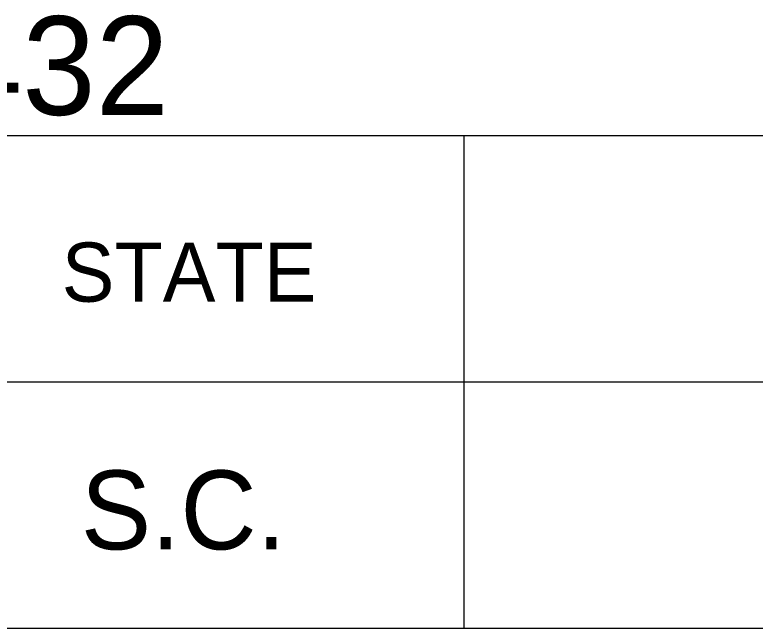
# Model space of a CAD drawing. Extents: x 1000 to 1162, y 999 to 8520.
# Drawn here: x 1136.81 to 1140.565, y 6390.046 to 6393.157 of the extents above; entities that cross this region are included whole.
import ezdxf

# ---------------------------------------------------------------- set-up
doc = ezdxf.new("R2010")
doc.units = 0
doc.layers.add('Level 20', color=7, linetype='Continuous')
doc.layers.add('Level 3', color=7, linetype='Continuous')

msp = doc.modelspace()

# ---------------------------------------------------------------- linework, layer by layer
at = {"layer": 'Level 3'}
for p, q in [((1133.055, 6392.5458), (1161.555, 6392.5458)), ((1133.055, 6392.5458), (1161.555, 6392.5458)), ((1133.055, 6392.5458), (1161.555, 6392.5458)), ((1133.055, 6392.5458), (1161.555, 6392.5458)), ((1133.055, 6392.5458), (1161.555, 6392.5458)), ((1133.055, 6392.5458), (1161.555, 6392.5458)), ((1133.055, 6392.5458), (1161.555, 6392.5458)), ((1133.055, 6392.5458), (1161.555, 6392.5458)), ((1133.055, 6392.5458), (1161.555, 6392.5458)), ((1133.055, 6392.5458), (1161.555, 6392.5458)), ((1133.055, 6392.5458), (1161.555, 6392.5458)), ((1133.055, 6392.5458), (1161.555, 6392.5458)), ((1133.055, 6392.5458), (1161.555, 6392.5458)), ((1133.055, 6392.5458), (1161.555, 6392.5458)), ((1133.055, 6392.5458), (1161.555, 6392.5458)), ((1133.055, 6392.5458), (1161.555, 6392.5458)), ((1133.055, 6392.5458), (1161.555, 6392.5458)), ((1133.055, 6392.5458), (1161.555, 6392.5458)), ((1133.055, 6392.5458), (1161.555, 6392.5458)), ((1133.055, 6392.5458), (1161.555, 6392.5458)), ((1133.055, 6392.5458), (1161.555, 6392.5458)), ((1133.055, 6392.5458), (1161.555, 6392.5458)), ((1133.055, 6392.5458), (1161.555, 6392.5458)), ((1133.055, 6392.5458), (1161.555, 6392.5458)), ((1133.055, 6392.5458), (1161.555, 6392.5458)), ((1133.055, 6392.5458), (1161.555, 6392.5458)), ((1133.055, 6392.5458), (1161.555, 6392.5458)), ((1133.055, 6392.5458), (1161.555, 6392.5458)), ((1133.055, 6392.5458), (1161.555, 6392.5458)), ((1133.055, 6392.5458), (1161.555, 6392.5458)), ((1133.055, 6392.5458), (1161.555, 6392.5458)), ((1133.055, 6392.5458), (1161.555, 6392.5458)), ((1133.055, 6392.5458), (1161.555, 6392.5458)), ((1133.055, 6392.5458), (1161.555, 6392.5458)), ((1133.055, 6392.5458), (1161.555, 6392.5458)), ((1133.055, 6392.5458), (1161.555, 6392.5458)), ((1133.055, 6392.5458), (1161.555, 6392.5458)), ((1133.055, 6392.5458), (1161.555, 6392.5458)), ((1133.055, 6392.5458), (1161.555, 6392.5458)), ((1133.055, 6392.5458), (1161.555, 6392.5458)), ((1133.055, 6392.5458), (1161.555, 6392.5458)), ((1133.055, 6392.5458), (1161.555, 6392.5458)), ((1133.055, 6392.5458), (1161.555, 6392.5458)), ((1133.055, 6392.5458), (1161.555, 6392.5458)), ((1133.055, 6392.5458), (1161.555, 6392.5458)), ((1139.0868, 6392.5458), (1139.0868, 6390.0458)), ((1139.0868, 6392.5458), (1139.0868, 6390.0458)), ((1139.0868, 6392.5458), (1139.0868, 6390.0458)), ((1139.0868, 6392.5458), (1139.0868, 6390.0458)), ((1139.0868, 6392.5458), (1139.0868, 6390.0458)), ((1139.0868, 6392.5458), (1139.0868, 6390.0458)), ((1139.0868, 6392.5458), (1139.0868, 6390.0458)), ((1139.0868, 6392.5458), (1139.0868, 6390.0458)), ((1139.0868, 6392.5458), (1139.0868, 6390.0458)), ((1139.0868, 6392.5458), (1139.0868, 6390.0458)), ((1139.0868, 6392.5458), (1139.0868, 6390.0458)), ((1139.0868, 6392.5458), (1139.0868, 6390.0458)), ((1139.0868, 6392.5458), (1139.0868, 6390.0458)), ((1139.0868, 6392.5458), (1139.0868, 6390.0458)), ((1139.0868, 6392.5458), (1139.0868, 6390.0458)), ((1139.0868, 6392.5458), (1139.0868, 6390.0458)), ((1139.0868, 6392.5458), (1139.0868, 6390.0458)), ((1139.0868, 6392.5458), (1139.0868, 6390.0458)), ((1139.0868, 6392.5458), (1139.0868, 6390.0458)), ((1139.0868, 6392.5458), (1139.0868, 6390.0458)), ((1139.0868, 6392.5458), (1139.0868, 6390.0458)), ((1139.0868, 6392.5458), (1139.0868, 6390.0458)), ((1139.0868, 6392.5458), (1139.0868, 6390.0458)), ((1139.0868, 6392.5458), (1139.0868, 6390.0458)), ((1139.0868, 6392.5458), (1139.0868, 6390.0458)), ((1139.0868, 6392.5458), (1139.0868, 6390.0458)), ((1139.0868, 6392.5458), (1139.0868, 6390.0458)), ((1139.0868, 6392.5458), (1139.0868, 6390.0458)), ((1139.0868, 6392.5458), (1139.0868, 6390.0458)), ((1139.0868, 6392.5458), (1139.0868, 6390.0458)), ((1139.0868, 6392.5458), (1139.0868, 6390.0458)), ((1139.0868, 6392.5458), (1139.0868, 6390.0458)), ((1139.0868, 6392.5458), (1139.0868, 6390.0458)), ((1139.0868, 6392.5458), (1139.0868, 6390.0458)), ((1139.0868, 6392.5458), (1139.0868, 6390.0458)), ((1139.0868, 6392.5458), (1139.0868, 6390.0458)), ((1139.0868, 6392.5458), (1139.0868, 6390.0458)), ((1139.0868, 6392.5458), (1139.0868, 6390.0458)), ((1139.0868, 6392.5458), (1139.0868, 6390.0458)), ((1139.0868, 6392.5458), (1139.0868, 6390.0458)), ((1139.0868, 6392.5458), (1139.0868, 6390.0458)), ((1139.0868, 6392.5458), (1139.0868, 6390.0458)), ((1139.0868, 6392.5458), (1139.0868, 6390.0458)), ((1139.0868, 6392.5458), (1139.0868, 6390.0458)), ((1139.0868, 6392.5458), (1139.0868, 6390.0458)), ((1133.055, 6391.2958), (1161.555, 6391.2958)), ((1133.055, 6391.2958), (1161.555, 6391.2958)), ((1133.055, 6391.2958), (1161.555, 6391.2958)), ((1133.055, 6391.2958), (1161.555, 6391.2958)), ((1133.055, 6391.2958), (1161.555, 6391.2958)), ((1133.055, 6391.2958), (1161.555, 6391.2958)), ((1133.055, 6391.2958), (1161.555, 6391.2958)), ((1133.055, 6391.2958), (1161.555, 6391.2958)), ((1133.055, 6391.2958), (1161.555, 6391.2958)), ((1133.055, 6391.2958), (1161.555, 6391.2958)), ((1133.055, 6391.2958), (1161.555, 6391.2958)), ((1133.055, 6391.2958), (1161.555, 6391.2958)), ((1133.055, 6391.2958), (1161.555, 6391.2958)), ((1133.055, 6391.2958), (1161.555, 6391.2958)), ((1133.055, 6391.2958), (1161.555, 6391.2958)), ((1133.055, 6391.2958), (1161.555, 6391.2958)), ((1133.055, 6391.2958), (1161.555, 6391.2958)), ((1133.055, 6391.2958), (1161.555, 6391.2958)), ((1133.055, 6391.2958), (1161.555, 6391.2958)), ((1133.055, 6391.2958), (1161.555, 6391.2958)), ((1133.055, 6391.2958), (1161.555, 6391.2958)), ((1133.055, 6391.2958), (1161.555, 6391.2958)), ((1133.055, 6391.2958), (1161.555, 6391.2958)), ((1133.055, 6391.2958), (1161.555, 6391.2958)), ((1133.055, 6391.2958), (1161.555, 6391.2958)), ((1133.055, 6391.2958), (1161.555, 6391.2958)), ((1133.055, 6391.2958), (1161.555, 6391.2958)), ((1133.055, 6391.2958), (1161.555, 6391.2958)), ((1133.055, 6391.2958), (1161.555, 6391.2958)), ((1133.055, 6391.2958), (1161.555, 6391.2958)), ((1133.055, 6391.2958), (1161.555, 6391.2958)), ((1133.055, 6391.2958), (1161.555, 6391.2958)), ((1133.055, 6391.2958), (1161.555, 6391.2958)), ((1133.055, 6391.2958), (1161.555, 6391.2958)), ((1133.055, 6391.2958), (1161.555, 6391.2958)), ((1133.055, 6391.2958), (1161.555, 6391.2958)), ((1133.055, 6391.2958), (1161.555, 6391.2958)), ((1133.055, 6391.2958), (1161.555, 6391.2958)), ((1133.055, 6391.2958), (1161.555, 6391.2958)), ((1133.055, 6391.2958), (1161.555, 6391.2958)), ((1133.055, 6391.2958), (1161.555, 6391.2958)), ((1133.055, 6391.2958), (1161.555, 6391.2958)), ((1133.055, 6391.2958), (1161.555, 6391.2958)), ((1133.055, 6391.2958), (1161.555, 6391.2958)), ((1133.055, 6391.2958), (1161.555, 6391.2958)), ((1133.055, 6390.0458), (1161.555, 6390.0458)), ((1133.055, 6390.0458), (1161.555, 6390.0458)), ((1133.055, 6390.0458), (1161.555, 6390.0458)), ((1133.055, 6390.0458), (1161.555, 6390.0458)), ((1133.055, 6390.0458), (1161.555, 6390.0458)), ((1133.055, 6390.0458), (1161.555, 6390.0458)), ((1133.055, 6390.0458), (1161.555, 6390.0458)), ((1133.055, 6390.0458), (1161.555, 6390.0458)), ((1133.055, 6390.0458), (1161.555, 6390.0458)), ((1133.055, 6390.0458), (1161.555, 6390.0458)), ((1133.055, 6390.0458), (1161.555, 6390.0458)), ((1133.055, 6390.0458), (1161.555, 6390.0458)), ((1133.055, 6390.0458), (1161.555, 6390.0458)), ((1133.055, 6390.0458), (1161.555, 6390.0458)), ((1133.055, 6390.0458), (1161.555, 6390.0458)), ((1133.055, 6390.0458), (1161.555, 6390.0458)), ((1133.055, 6390.0458), (1161.555, 6390.0458)), ((1133.055, 6390.0458), (1161.555, 6390.0458)), ((1133.055, 6390.0458), (1161.555, 6390.0458)), ((1133.055, 6390.0458), (1161.555, 6390.0458)), ((1133.055, 6390.0458), (1161.555, 6390.0458)), ((1133.055, 6390.0458), (1161.555, 6390.0458)), ((1133.055, 6390.0458), (1161.555, 6390.0458)), ((1133.055, 6390.0458), (1161.555, 6390.0458)), ((1133.055, 6390.0458), (1161.555, 6390.0458)), ((1133.055, 6390.0458), (1161.555, 6390.0458)), ((1133.055, 6390.0458), (1161.555, 6390.0458)), ((1133.055, 6390.0458), (1161.555, 6390.0458)), ((1133.055, 6390.0458), (1161.555, 6390.0458)), ((1133.055, 6390.0458), (1161.555, 6390.0458)), ((1133.055, 6390.0458), (1161.555, 6390.0458)), ((1133.055, 6390.0458), (1161.555, 6390.0458)), ((1133.055, 6390.0458), (1161.555, 6390.0458)), ((1133.055, 6390.0458), (1161.555, 6390.0458)), ((1133.055, 6390.0458), (1161.555, 6390.0458)), ((1133.055, 6390.0458), (1161.555, 6390.0458)), ((1133.055, 6390.0458), (1161.555, 6390.0458)), ((1133.055, 6390.0458), (1161.555, 6390.0458)), ((1133.055, 6390.0458), (1161.555, 6390.0458)), ((1133.055, 6390.0458), (1161.555, 6390.0458)), ((1133.055, 6390.0458), (1161.555, 6390.0458)), ((1133.055, 6390.0458), (1161.555, 6390.0458)), ((1133.055, 6390.0458), (1161.555, 6390.0458)), ((1133.055, 6390.0458), (1161.555, 6390.0458)), ((1133.055, 6390.0458), (1161.555, 6390.0458))]:
    msp.add_line(p, q, dxfattribs=at)

# ---------------------------------------------------------------- texts
at = {"layer": 'Level 20'}
msp.add_text('PIN NO. 26432', height=0.5, dxfattribs=at).set_placement((1133.0578, 6392.65))
at = {"layer": 'Level 3'}
for s, height, p in [('STATE', 0.3, (1137.0478, 6391.7021)), ('STATE', 0.3, (1137.0478, 6391.7021)), ('STATE', 0.3, (1137.0478, 6391.7021)), ('STATE', 0.3, (1137.0478, 6391.7021)), ('STATE', 0.3, (1137.0478, 6391.7021)), ('STATE', 0.3, (1137.0478, 6391.7021)), ('STATE', 0.3, (1137.0478, 6391.7021)), ('STATE', 0.3, (1137.0478, 6391.7021)), ('STATE', 0.3, (1137.0478, 6391.7021)), ('STATE', 0.3, (1137.0478, 6391.7021)), ('STATE', 0.3, (1137.0478, 6391.7021)), ('STATE', 0.3, (1137.0478, 6391.7021)), ('STATE', 0.3, (1137.0478, 6391.7021)), ('STATE', 0.3, (1137.0478, 6391.7021)), ('STATE', 0.3, (1137.0478, 6391.7021)), ('STATE', 0.3, (1137.0478, 6391.7021)), ('STATE', 0.3, (1137.0478, 6391.7021)), ('STATE', 0.3, (1137.0478, 6391.7021)), ('STATE', 0.3, (1137.0478, 6391.7021)), ('STATE', 0.3, (1137.0478, 6391.7021)), ('STATE', 0.3, (1137.0478, 6391.7021)), ('STATE', 0.3, (1137.0478, 6391.7021)), ('STATE', 0.3, (1137.0478, 6391.7021)), ('STATE', 0.3, (1137.0478, 6391.7021)), ('STATE', 0.3, (1137.0478, 6391.7021)), ('STATE', 0.3, (1137.0478, 6391.7021)), ('STATE', 0.3, (1137.0478, 6391.7021)), ('STATE', 0.3, (1137.0478, 6391.7021)), ('STATE', 0.3, (1137.0478, 6391.7021)), ('STATE', 0.3, (1137.0478, 6391.7021)), ('STATE', 0.3, (1137.0478, 6391.7021)), ('STATE', 0.3, (1137.0478, 6391.7021)), ('STATE', 0.3, (1137.0478, 6391.7021)), ('STATE', 0.3, (1137.0478, 6391.7021)), ('STATE', 0.3, (1137.0478, 6391.7021)), ('STATE', 0.3, (1137.0478, 6391.7021)), ('STATE', 0.3, (1137.0478, 6391.7021)), ('STATE', 0.3, (1137.0478, 6391.7021)), ('STATE', 0.3, (1137.0478, 6391.7021)), ('STATE', 0.3, (1137.0478, 6391.7021)), ('STATE', 0.3, (1137.0478, 6391.7021)), ('STATE', 0.3, (1137.0478, 6391.7021)), ('STATE', 0.3, (1137.0478, 6391.7021)), ('STATE', 0.3, (1137.0478, 6391.7021)), ('STATE', 0.3, (1137.0478, 6391.7021)), ('S.C.', 0.39999, (1137.1448, 6390.4458)), ('S.C.', 0.39999, (1137.1448, 6390.4458)), ('S.C.', 0.39999, (1137.1448, 6390.4458)), ('S.C.', 0.39999, (1137.1448, 6390.4458)), ('S.C.', 0.39999, (1137.1448, 6390.4458)), ('S.C.', 0.39999, (1137.1448, 6390.4458)), ('S.C.', 0.39999, (1137.1448, 6390.4458)), ('S.C.', 0.39999, (1137.1448, 6390.4458)), ('S.C.', 0.39999, (1137.1448, 6390.4458)), ('S.C.', 0.39999, (1137.1448, 6390.4458)), ('S.C.', 0.39999, (1137.1448, 6390.4458)), ('S.C.', 0.39999, (1137.1448, 6390.4458)), ('S.C.', 0.39999, (1137.1448, 6390.4458)), ('S.C.', 0.39999, (1137.1448, 6390.4458)), ('S.C.', 0.39999, (1137.1448, 6390.4458)), ('S.C.', 0.39999, (1137.1448, 6390.4458)), ('S.C.', 0.39999, (1137.1448, 6390.4458)), ('S.C.', 0.39999, (1137.1448, 6390.4458)), ('S.C.', 0.39999, (1137.1448, 6390.4458)), ('S.C.', 0.39999, (1137.1448, 6390.4458)), ('S.C.', 0.39999, (1137.1448, 6390.4458)), ('S.C.', 0.39999, (1137.1448, 6390.4458)), ('S.C.', 0.39999, (1137.1448, 6390.4458)), ('S.C.', 0.39999, (1137.1448, 6390.4458)), ('S.C.', 0.39999, (1137.1448, 6390.4458)), ('S.C.', 0.39999, (1137.1448, 6390.4458)), ('S.C.', 0.39999, (1137.1448, 6390.4458)), ('S.C.', 0.39999, (1137.1448, 6390.4458)), ('S.C.', 0.39999, (1137.1448, 6390.4458)), ('S.C.', 0.39999, (1137.1448, 6390.4458)), ('S.C.', 0.39999, (1137.1448, 6390.4458)), ('S.C.', 0.39999, (1137.1448, 6390.4458)), ('S.C.', 0.39999, (1137.1448, 6390.4458)), ('S.C.', 0.39999, (1137.1448, 6390.4458)), ('S.C.', 0.39999, (1137.1448, 6390.4458)), ('S.C.', 0.39999, (1137.1448, 6390.4458)), ('S.C.', 0.39999, (1137.1448, 6390.4458)), ('S.C.', 0.39999, (1137.1448, 6390.4458)), ('S.C.', 0.39999, (1137.1448, 6390.4458)), ('S.C.', 0.39999, (1137.1448, 6390.4458)), ('S.C.', 0.39999, (1137.1448, 6390.4458)), ('S.C.', 0.39999, (1137.1448, 6390.4458)), ('S.C.', 0.39999, (1137.1448, 6390.4458)), ('S.C.', 0.39999, (1137.1448, 6390.4458)), ('S.C.', 0.39999, (1137.1448, 6390.4458))]:
    msp.add_text(s, height=height, dxfattribs=at).set_placement(p)

doc.saveas('drawing.dxf')
